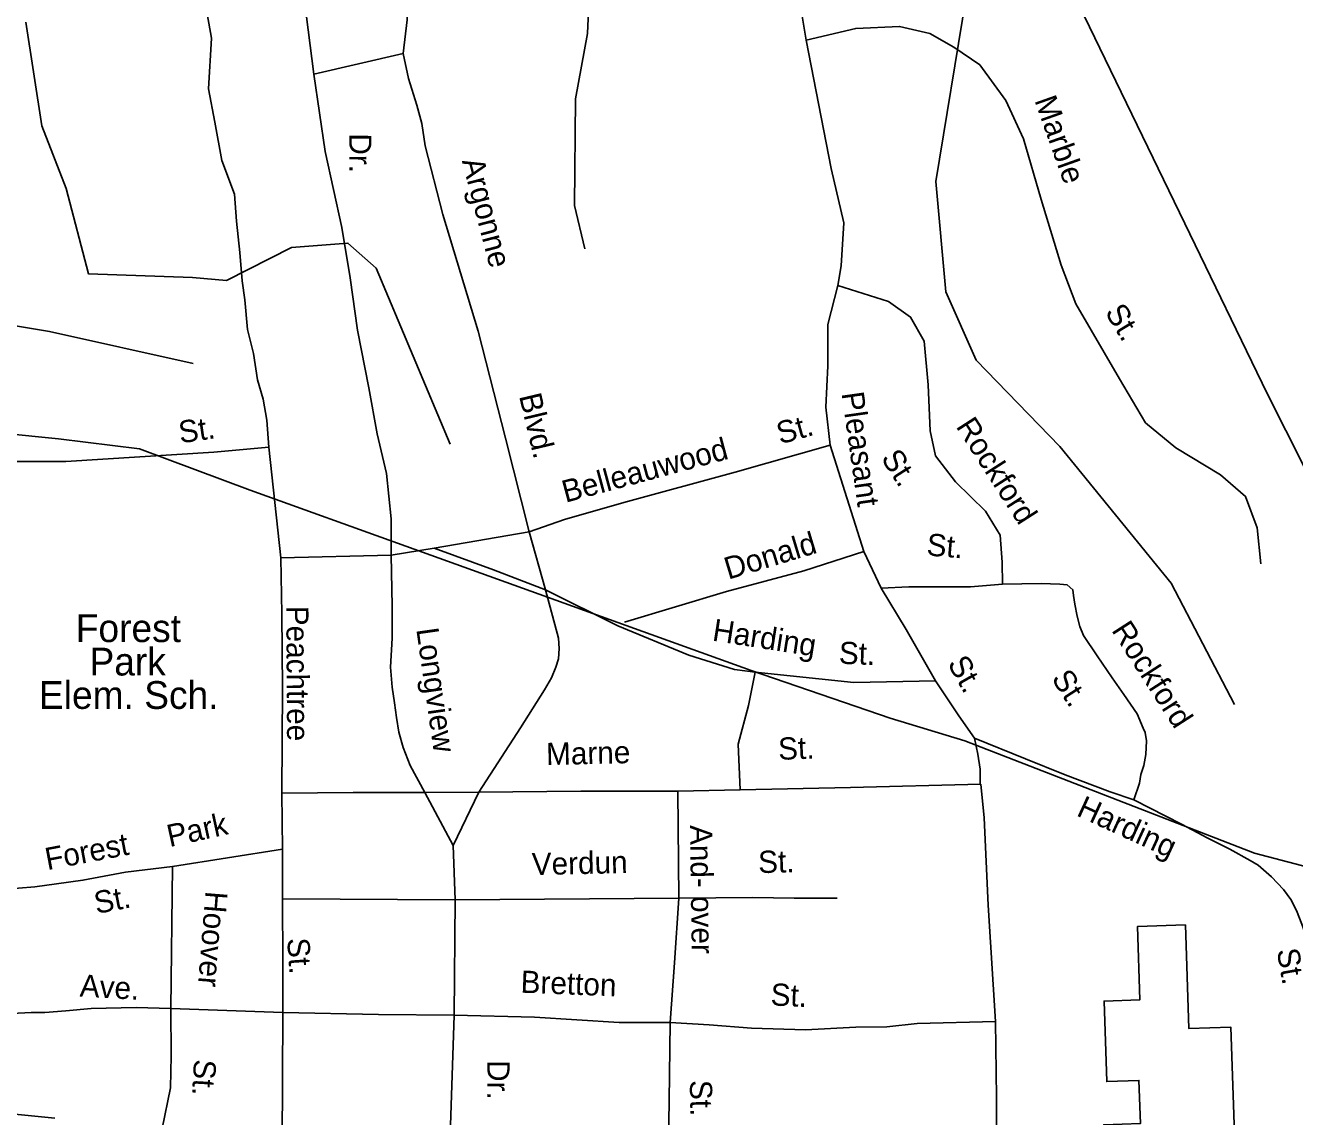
# Model space of a CAD drawing. Extents: x 1551653 to 1702041, y 811336 to 920032.
# Drawn here: x 1640491 to 1644240, y 846233 to 849457 of the extents above; entities that cross this region are included whole.
import ezdxf

# ---------------------------------------------------------------- set-up
doc = ezdxf.new("R2010")
doc.units = 0
for name, color, linetype in [('Old_Level_10', 7, 'Continuous'), ('Old_Level_22', 7, 'Continuous'), ('Old_Level_32', 7, 'Continuous'), ('Old_Level_35', 7, 'Continuous'), ('Old_Level_41', 7, 'Continuous'), ('Old_Level_44', 7, 'Continuous'), ('Old_Level_56', 7, 'Continuous'), ('Old_Level_59', 7, 'Continuous')]:
    doc.layers.add(name, color=color, linetype=linetype)

msp = doc.modelspace()

# ---------------------------------------------------------------- linework, layer by layer
at = {"layer": 'Old_Level_32'}
msp.add_lwpolyline([(1639243.586, 846375.592), (1639628.085, 846328.36), (1639952.74, 846293.458), (1640104.712, 846275.925), (1640578.842, 846228.484)], dxfattribs=at)
at = {"layer": 'Old_Level_35'}
for p, q in [((1641607.364, 849373.349), (1641343.046, 849312.208)), ((1641210.826, 848211.329), (1641245.966, 847884.106)), ((1642868.212, 848217.251), (1642967.545, 847903.001)), ((1641979.198, 847960.531), (1641699.144, 847912.128)), ((1641979.198, 847960.531), (1642027.571, 847789.849)), ((1641699.144, 847912.128), (1641571.847, 847891.748)), ((1642967.545, 847903.001), (1643018.815, 847793.976)), ((1641571.847, 847891.748), (1641245.966, 847884.106)), ((1642027.571, 847789.849), (1642240.896, 847683.514)), ((1641248.512, 847188.642), (1641251.058, 847023.055)), ((1641830.335, 847191.598), (1641671.139, 847191.189)), ((1641671.139, 847191.189), (1641755.118, 847034.018)), ((1641755.118, 847034.018), (1641830.335, 847191.598)), ((1642602.179, 847198.653), (1642417.963, 847195.125)), ((1642417.963, 847195.125), (1642420.901, 846878.79)), ((1641251.058, 847023.055), (1640925.706, 846972.57)), ((1641251.058, 847023.055), (1641251.857, 846540.6)), ((1641760.407, 846874.086), (1641755.118, 847034.018)), ((1640920.715, 846553.085), (1640925.706, 846972.57)), ((1641760.407, 846874.086), (1641251.301, 846876.455)), ((1641760.407, 846874.086), (1641758.009, 846533.459)), ((1642420.901, 846878.79), (1641760.407, 846874.086)), ((1641251.857, 846540.6), (1640920.715, 846553.085)), ((1641251.857, 846540.6), (1641249.362, 846153.575)), ((1641758.009, 846533.459), (1641743.23, 846110.108))]:
    msp.add_line(p, q, dxfattribs=at)
for points in [[(1641010.121, 851440.325), (1641145.591, 851329.406), (1641237.957, 851221.567), (1641290.298, 851027.458), (1641324.166, 850531.4), (1641339.561, 850374.263), (1641404.217, 850263.344), (1641520.949, 850126.084), (1641576.369, 850036.732), (1641594.841, 849901.164), (1641619.472, 849472.891), (1641607.364, 849373.349)], [(1641310.425, 849739.062), (1641315.336, 849527.886), (1641343.046, 849312.208)], [(1642720.9, 849762.4), (1642785.481, 849483.654), (1642797.796, 849412.789)], [(1641015.908, 849563.748), (1641041.39, 849419.352), (1641032.079, 849269.072), (1641050.569, 849171.187), (1641072.121, 849057.186), (1641109.068, 848958.59), (1641115.225, 848878.482), (1641124.463, 848786.049), (1641132.099, 848702.093), (1641139.359, 848645.916), (1641147.909, 848558.102), (1641164.891, 848487.718), (1641176.803, 848410.154), (1641193.623, 848353.142), (1641204.564, 848290.885), (1641210.826, 848211.329)], [(1642797.796, 849412.789), (1642943.802, 849447.736), (1643073.115, 849453.899), (1643162.402, 849432.331), (1643233.217, 849392.277), (1643310.189, 849339.898), (1643387.161, 849235.141), (1643439.502, 849121.14), (1643491.842, 848942.436), (1643550.341, 848748.326), (1643593.446, 848634.325), (1643722.758, 848412.486), (1643799.73, 848283.08), (1643889.018, 848209.133), (1644021.41, 848129.024), (1644095.268, 848065.32), (1644129.136, 847972.887), (1644140.485, 847865.792)], [(1642797.796, 849412.789), (1642871.689, 849033.813), (1642908.636, 848873.596), (1642900.255, 848746.344), (1642890.642, 848688.625)], [(1641607.364, 849373.349), (1641622.758, 849299.402), (1641647.146, 849220.659), (1641662.254, 849166.525), (1641671.771, 849100.769), (1641724.481, 848897.99), (1641829.043, 848553.774), (1641909.108, 848237.516), (1641979.198, 847960.531)], [(1641343.046, 849312.208), (1641376.913, 849084.206), (1641426.175, 848859.285), (1641450.34, 848710.911), (1641472.366, 848556.351), (1641505.725, 848385.984), (1641530.405, 848249.84), (1641558.115, 848132.759), (1641571.847, 847998.742), (1641571.847, 847891.748)], [(1642890.642, 848688.625), (1642861.803, 848573.187), (1642861.803, 848451.335), (1642855.395, 848329.483), (1642868.212, 848217.251)], [(1642890.642, 848688.625), (1643040.916, 848641.294), (1643105.573, 848595.077), (1643145.599, 848524.211), (1643157.914, 848394.806), (1643164.071, 848259.237), (1643179.466, 848185.29), (1643237.965, 848108.262), (1643327.252, 848021.991), (1643370.356, 847951.126), (1643376.514, 847871.018), (1643377.671, 847806.495)], [(1639631.362, 848183.599), (1640170.165, 848168.193), (1640610.445, 848168.193), (1641047.645, 848195.924), (1641210.826, 848211.329)], [(1642868.212, 848217.251), (1642587.765, 848136.664), (1642258.586, 848047.901), (1642083.859, 847996.822), (1641979.198, 847960.531)], [(1642027.571, 847789.849), (1641873.531, 847848.213), (1641699.144, 847912.128)], [(1642260.801, 847693.866), (1642562.211, 847784.995), (1642790.957, 847845.382), (1642967.545, 847903.001)], [(1641248.512, 847188.642), (1641251.058, 847499.435), (1641248.512, 847718.519), (1641245.966, 847884.106)], [(1641571.847, 847891.748), (1641574.393, 847741.446), (1641574.393, 847647.19), (1641569.301, 847560.575), (1641574.393, 847501.982), (1641582.031, 847456.128), (1641587.123, 847412.821), (1641594.76, 847369.513), (1641607.49, 847323.659), (1641627.857, 847270.161), (1641671.139, 847191.189)], [(1642027.571, 847789.849), (1642065.76, 847647.19), (1642068.306, 847616.62), (1642065.76, 847586.05), (1642058.122, 847560.575), (1642045.393, 847530.005), (1642025.025, 847494.34), (1641953.738, 847382.251), (1641830.335, 847191.598)], [(1643377.671, 847806.495), (1643282.494, 847798.029), (1643210.582, 847798.029), (1643100.6, 847798.029), (1643018.815, 847793.976)], [(1643018.815, 847793.976), (1643092.514, 847672.124), (1643179.111, 847520.96)], [(1643377.671, 847806.495), (1643491.883, 847808.611), (1643546.874, 847806.495), (1643568.025, 847804.378), (1643584.945, 847789.564), (1643587.06, 847772.633), (1643591.29, 847747.237), (1643597.635, 847711.259), (1643606.096, 847681.631), (1643616.671, 847654.119), (1643656.857, 847594.861), (1643701.273, 847529.255), (1643735.114, 847480.58), (1643775.299, 847423.439), (1643792.22, 847381.112), (1643798.565, 847368.415), (1643802.795, 847343.019), (1643800.679, 847302.808), (1643794.334, 847271.064), (1643785.875, 847243.551), (1643781.644, 847218.155), (1643764.724, 847169.48)], [(1642240.896, 847683.514), (1642450.944, 847596.631), (1642585.375, 847554.591), (1642646.989, 847546.184)], [(1642646.989, 847546.184), (1642627.385, 847448.09), (1642596.578, 847333.18), (1642602.179, 847198.653)], [(1642646.989, 847546.184), (1642938.256, 847515.354), (1643179.111, 847520.96)], [(1643179.111, 847520.96), (1643247.998, 847417.399), (1643294.591, 847351.291)], [(1643294.591, 847351.291), (1643445.352, 847290.11), (1643562.734, 847242.988), (1643694.928, 847192.759), (1643764.724, 847169.48)], [(1643294.591, 847351.291), (1643304.224, 847304.49), (1643311.276, 847259.804), (1643311.276, 847215.116)], [(1641671.139, 847191.189), (1641459.825, 847191.189), (1641248.512, 847188.642)], [(1642417.963, 847195.125), (1642132.376, 847195.125), (1641830.335, 847191.598)], [(1643313.626, 847215.116), (1642928.612, 847205.708), (1642602.179, 847198.653)], [(1643313.626, 847215.116), (1643323.028, 847116.335), (1643334.781, 846857.622), (1643357.032, 846514.374)], [(1643764.724, 847169.48), (1643906.161, 847097.535), (1643983.566, 847056.341), (1644048.927, 847023.198), (1644108.294, 846990.373), (1644132.319, 846976.047), (1644171.528, 846941.263), (1644207.004, 846904.724), (1644228.402, 846874.475), (1644245.954, 846842.099), (1644261.144, 846801.768), (1644274.576, 846763.678), (1644281.925, 846721.506), (1644287.434, 846687.375), (1644290.669, 846649.488), (1644289.848, 846589.472), (1644292.749, 846525.381), (1644286.423, 846381.431), (1644283.49, 846207.596)], [(1640925.706, 846972.57), (1640787.631, 846955.583), (1640661.276, 846931.535), (1640583.215, 846920.715), (1640519.2, 846911.811), (1640471.109, 846908.586), (1640416.639, 846905.153), (1640389.189, 846900.159), (1640309.336, 846895.165)], [(1642420.901, 846878.79), (1642408.484, 846687.377), (1642395.667, 846511.013)], [(1642888.654, 846878.79), (1642822.839, 846878.79), (1642761.726, 846878.79), (1642639.499, 846881.141), (1642420.901, 846878.79)], [(1640304.345, 846588.042), (1640411.648, 846545.594), (1640451.575, 846538.103), (1640508.97, 846540.6), (1640548.896, 846540.6), (1640611.282, 846545.594), (1640686.145, 846553.085), (1640818.402, 846555.582), (1640920.715, 846553.085)], [(1640920.715, 846553.085), (1640922.462, 846413.257), (1640919.967, 846318.373), (1640895.761, 846198.52)], [(1641758.009, 846533.459), (1641534.5, 846535.591), (1641251.857, 846540.6)], [(1642395.667, 846511.013), (1642245.064, 846511.013), (1641995.129, 846527.046), (1641758.009, 846533.459)], [(1643357.032, 846514.374), (1643125.182, 846508.078), (1643035.143, 846498.971), (1642943.95, 846497.884), (1642795.219, 846490.278), (1642635.99, 846494.98), (1642510.703, 846504.19), (1642395.667, 846511.013)], [(1643357.032, 846514.374), (1643359.486, 846290.404), (1643360.342, 846096.281)], [(1642395.667, 846511.013), (1642392.319, 846280.211), (1642389.228, 846031.242)]]:
    msp.add_lwpolyline(points, dxfattribs=at)
at = {"layer": 'Old_Level_41'}
msp.add_lwpolyline([(1643678.607, 846139.835), (1644062.907, 846152.762), (1644051.289, 846498.118), (1643927.48, 846493.953), (1643917.202, 846799.486), (1643775.474, 846794.718), (1643782.755, 846578.311), (1643677.092, 846574.757), (1643685.09, 846337.028), (1643780.115, 846340.225), (1643784.395, 846213.013), (1643676.268, 846209.375), (1643678.607, 846139.835)], dxfattribs=at)
at = {"layer": 'Old_Level_44'}
msp.add_lwpolyline([(1637023.176, 849445.473), (1637156.038, 849363.979), (1637458.194, 849256.752), (1638013.216, 849061.598), (1638642.155, 848847.78), (1639130.746, 848682.65), (1639372.899, 848603.302), (1639541.223, 848577.949), (1640254.824, 848603.683), (1640562.241, 848552.637), (1640986.545, 848458.276)], dxfattribs=at)
at = {"layer": 'Old_Level_56'}
for points in [[(1644324.914, 848039.738), (1644159.33, 848369.879), (1643915.778, 848871.091), (1643571.064, 849583.675), (1643296.855, 850181.361), (1643065.094, 850652.322), (1643002.843, 850789.26), (1642842.975, 851105.273), (1642687.273, 851429.41), (1642531.61, 851765.351), (1642338.76, 852161.879), (1642140.358, 852580.533), (1642003.928, 852858.452), (1641908.183, 852873.603)], [(1636586.088, 849471.048), (1637061.365, 849295.1), (1637519.163, 849145.126), (1638183.748, 848910.504), (1638720.877, 848715.692), (1639240.203, 848531.049), (1639731.439, 848352.579), (1639834.936, 848315.256), (1640246.034, 848270.085), (1640589.515, 848235.492), (1640828.851, 848206.418), (1641155.143, 848084.325), (1641614.618, 847918.308), (1642635.301, 847551.186), (1643045.251, 847409.985), (1643266.209, 847343.063), (1644121.342, 847012.122), (1644320.577, 846959.448)]]:
    msp.add_lwpolyline(points, dxfattribs=at)
at = {"layer": 'Old_Level_59'}
for points in [[(1642144.026, 848796.337), (1642112.961, 848925.007), (1642116.036, 849240.07), (1642152.023, 849433.024), (1642164.018, 849721.685), (1642149.05, 849866.401), (1642092.045, 850008.656), (1641977.011, 850175.158), (1641721.003, 850344.48), (1641573.981, 850554.299), (1641508.98, 850739.461), (1641504.981, 851080.873), (1641433.008, 851325.244), (1641450.95, 851449.659), (1641553.989, 851713.459), (1641580.953, 851863.916), (1641577.98, 852280.838), (1641641.033, 852689.917)], [(1644062.083, 847450.938), (1643875.076, 847809.216), (1643546.07, 848213.117), (1643298.982, 848467.638), (1643209.989, 848669.615), (1643180.052, 848995.186), (1643270.069, 849541.599), (1643424.986, 849942.219), (1643665, 850478.994), (1643700.064, 850606.332), (1643703.037, 850888.483), (1643611.994, 851573.203)], [(1641746.02, 848220.141), (1641527.024, 848739.948), (1641443.978, 848813.817), (1641276.963, 848800.848), (1641085.034, 848702.936), (1640984.969, 848711.599), (1640677.683, 848723.258), (1640611.979, 848975.193), (1640540.006, 849160.458), (1640492.947, 849466.703)]]:
    msp.add_lwpolyline(points, dxfattribs=at)

# ---------------------------------------------------------------- texts
at = {"layer": 'Old_Level_10'}
for s, height, rotation, p in [('Marble', 65.6167, 289.549261, (1643470.997, 849235.508)), ('Dr.', 65.6167, 269.876031, (1641447.996, 849137.799)), ('Argonne', 65.6167, 284.639372, (1641780.26, 849056.676)), ('St.', 65.6167, 301.277681, (1643678.129, 848609.528)), ('Blvd.', 65.6167, 283.422414, (1641949.11, 848362.252)), ('Pleasant', 65.6167, 278.092333, (1642901.744, 848370.338)), ('St.', 65.6167, 8.281839, (1640948.958, 848222.101)), ('St.', 65.6167, 15.532211, (1642720.523, 848218.901)), ('Rockford', 65.6167, 302.726111, (1643238.083, 848272.056)), ('Belleauwood', 65.61666, 15.09085, (1642086.57, 848046.374)), ('St.', 65.6167, 302.726111, (1643016.604, 848178.248)), ('Donald', 65.6167, 16.822181, (1642567.316, 847819.174)), ('St.', 65.6167, 355.211958, (1643151.333, 847891.249)), ('Peachtree', 65.6167, 270.355847, (1641261.874, 847742.125)), ('Harding', 65.6167, 351.094683, (1642517.802, 847639.705)), ('Rockford', 65.6167, 302.726111, (1643697.615, 847670.299)), ('Longview', 65.6167, 278.0681, (1641645.892, 847673.111)), ('St.', 65.6167, 357.919517, (1642893.109, 847571.054)), ('St.', 65.6167, 299.5267, (1643213.295, 847572.056)), ('St.', 65.6167, 302.726111, (1643520.135, 847527.567)), ('Marne', 65.6167, 1.375956, (1642030.053, 847271.679)), ('St.', 65.6167, 2.282256, (1642715.779, 847286.987)), ('Harding', 65.6167, 335.322617, (1643592.621, 847123.715)), ('Park', 65.6167, 12.387742, (1640917.463, 847029.419)), ('And- over', 65.6167, 270.744908, (1642454.399, 847094.361)), ('Forest', 65.6167, 10.775958, (1640556.37, 846961.218)), ('Verdun', 65.6167, 1.319997, (1641987.762, 846946.597)), ('St.', 65.6167, 1.419261, (1642656.347, 846952.67)), ('St.', 65.6167, 10.775958, (1640701.069, 846831.928)), ('Hoover', 65.6167, 265.433244, (1641023.626, 846901.082)), ('St.', 65.6167, 273.846869, (1641264.519, 846759.459)), ('St.', 65.6167, 279.803967, (1644186.961, 846725.316)), ('Bretton', 65.6167, 357.809078, (1641953.229, 846599.583)), ('Ave.', 65.6167, 356.688444, (1640650.873, 846588.398)), ('St.', 65.6167, 357.402733, (1642691.377, 846561.975)), ('St.', 65.6167, 266.827711, (1640989.72, 846404.012)), ('Dr.', 65.6167, 269.876031, (1641855.956, 846400.389)), ('St.', 65.6167, 271.303011, (1642453.549, 846340.959))]:
    msp.add_text(s, height=height, rotation=rotation, dxfattribs=at).set_placement(p)
at = {"layer": 'Old_Level_22'}
for s, p in [('Forest', (1640640.253, 847635.162)), ('Park', (1640680.775, 847536.464)), ('Elem. Sch.', (1640531.559, 847437.766))]:
    msp.add_text(s, height=82.0208, dxfattribs=at).set_placement(p)

doc.saveas('drawing.dxf')
